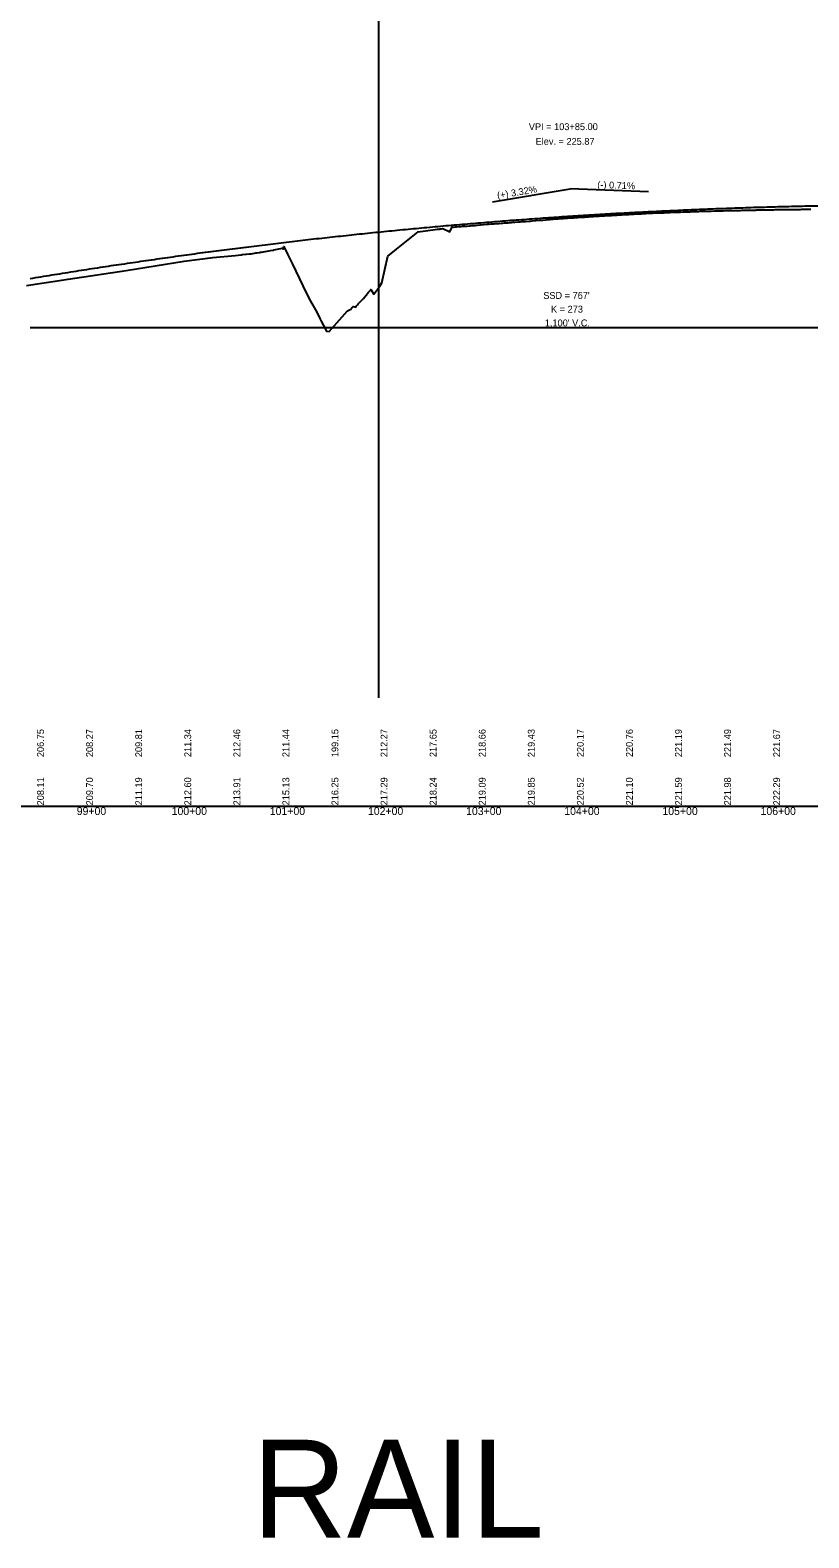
# Model space of a CAD drawing. Extents: x 1838386 to 1955906, y 719739 to 834437.
# Drawn here: x 1887198 to 1887991, y 824887 to 826424 of the extents above; entities that cross this region are included whole.
import ezdxf

# ---------------------------------------------------------------- set-up
doc = ezdxf.new("R2010")
doc.units = 0
for name, color, linetype in [('RD_DDB_GradeTX', 7, 'Continuous'), ('RD_DDB_Profile_EX', 7, 'Continuous'), ('RD_DDB_Profile_Lbl', 7, 'Continuous'), ('RD_DDB_Profile_PR', 7, 'Continuous'), ('RD_DDB_StaTX', 7, 'Continuous'), ('RD_DDB_StripGrade', 7, 'Continuous'), ('RD_DDB_VCLbl', 7, 'Continuous'), ('RD_GPK_Profile_Cell', 7, 'Continuous'), ('RD_Sketch1', 7, 'Continuous')]:
    doc.layers.add(name, color=color, linetype=linetype)

msp = doc.modelspace()

# ---------------------------------------------------------------- linework, layer by layer
at = {"layer": 'RD_DDB_GradeTX'}
for p in [(1887669.2, 826249.4), (1887828, 826259.6)]:
    msp.add_line(p, (1887748.1, 826262.5), dxfattribs=at)
at = {"layer": 'RD_DDB_Profile_EX'}
for points in [[(1887899.9, 826240.2), (1887902.4, 826240.3), (1887904.1, 826240.3), (1887905.9, 826240.4), (1887907.6, 826240.4), (1887909.6, 826240.5), (1887912, 826240.5), (1887912.9, 826240.6), (1887914, 826240.6), (1887916.6, 826240.6), (1887918.2, 826240.7), (1887920.1, 826240.7), (1887921.8, 826240.7), (1887923.5, 826240.8), (1887926.9, 826240.9), (1887927.3, 826240.9), (1887930.4, 826240.9), (1887931, 826240.9), (1887934.2, 826241), (1887935.9, 826241), (1887937.4, 826241), (1887937.9, 826241.1), (1887940.9, 826241.1), (1887941.7, 826241.1), (1887944.9, 826241.2), (1887946.5, 826241.2), (1887947.9, 826241.2), (1887948.6, 826241.2), (1887951.5, 826241.3), (1887952.4, 826241.3), (1887954.9, 826241.3), (1887955.3, 826241.3), (1887955.6, 826241.3), (1887957.1, 826241.4), (1887958.5, 826241.4), (1887959.3, 826241.4), (1887962, 826241.4), (1887963, 826241.5), (1887964.2, 826241.5), (1887965.4, 826241.5), (1887965.9, 826241.5), (1887966.4, 826241.5), (1887967.7, 826241.5), (1887969, 826241.5), (1887969.9, 826241.6), (1887972.5, 826241.6), (1887973.7, 826241.6), (1887976, 826241.7), (1887977.2, 826241.7), (1887979.5, 826241.7), (1887980.6, 826241.7), (1887983, 826241.7), (1887984.4, 826241.8), (1887986.5, 826241.8), (1887987.8, 826241.8), (1887990, 826241.8), (1887990.7, 826241.8), (1887991.3, 826241.8), (1887993.5, 826241.8)], [(1887571.3, 826201.1), (1887593.4, 826218.7), (1887610.8, 826221.1), (1887612.9, 826221.4), (1887613.3, 826221.4), (1887614.8, 826221.6), (1887615.6, 826221.7), (1887616, 826221.8), (1887617.2, 826221.9), (1887618.4, 826222.1), (1887625.6, 826218.7), (1887628, 826223.8), (1887628.4, 826223.8), (1887629.4, 826223.7), (1887631.2, 826223.9), (1887632.3, 826224), (1887634.9, 826224.1), (1887635.8, 826224.2), (1887637.1, 826224.3), (1887638.7, 826224.4), (1887639, 826224.4), (1887639.3, 826224.4), (1887641.9, 826224.7), (1887642.8, 826224.7), (1887645.8, 826225), (1887646.3, 826225), (1887649, 826225.2), (1887649.4, 826225.3), (1887649.8, 826225.3), (1887651.3, 826225.4), (1887652.8, 826225.6), (1887653.4, 826225.6), (1887656.3, 826225.9), (1887656.9, 826226), (1887660.4, 826226.2), (1887663.9, 826226.5), (1887665.4, 826226.6), (1887667.4, 826226.8), (1887670.9, 826227), (1887674.4, 826227.3), (1887676, 826227.4), (1887677.8, 826227.5), (1887679.6, 826227.6), (1887681.4, 826227.8), (1887683.1, 826227.9), (1887685.1, 826228.1), (1887686.4, 826228.2), (1887688.4, 826228.3), (1887690.2, 826228.5), (1887692, 826228.6), (1887695.5, 826228.9), (1887697.3, 826229), (1887699, 826229.2), (1887702.7, 826229.4), (1887706.2, 826229.7), (1887707.9, 826229.8), (1887709.6, 826230), (1887713, 826230.2), (1887713.4, 826230.3), (1887716.9, 826230.6), (1887718.5, 826230.7), (1887720, 826230.8), (1887720.3, 826230.8), (1887723.5, 826231.1), (1887723.8, 826231.1), (1887724.1, 826231.2), (1887727.3, 826231.4), (1887727.6, 826231.5), (1887729.1, 826231.6), (1887730.5, 826231.7), (1887731, 826231.8), (1887734, 826232), (1887734.8, 826232), (1887736.1, 826232.1), (1887737.6, 826232.3), (1887738, 826232.3), (1887738.5, 826232.3), (1887741, 826232.5), (1887741.4, 826232.5), (1887741.7, 826232.6), (1887743.2, 826232.6), (1887744.5, 826232.7), (1887745.4, 826232.8), (1887746.7, 826232.9), (1887748, 826233), (1887749.2, 826233.1), (1887751.5, 826233.2), (1887752, 826233.2), (1887752.4, 826233.3), (1887753.8, 826233.4), (1887755.1, 826233.4), (1887756.1, 826233.5), (1887757.3, 826233.6), (1887758.6, 826233.7), (1887759.9, 826233.8), (1887762.1, 826233.9), (1887762.6, 826233.9), (1887763.1, 826234), (1887764.4, 826234.1), (1887765.6, 826234.1), (1887766.8, 826234.2)], [(1887766.8, 826234.2), (1887769.1, 826234.4), (1887770.5, 826234.5), (1887771.5, 826234.5), (1887772.6, 826234.6), (1887773.4, 826234.6), (1887774.1, 826234.7), (1887776.1, 826234.8), (1887776.7, 826234.8), (1887777.4, 826234.9), (1887778.6, 826235), (1887779.6, 826235), (1887781.1, 826235.1), (1887782.1, 826235.2), (1887783.1, 826235.2), (1887784.8, 826235.3), (1887786.6, 826235.4), (1887788.2, 826235.5), (1887789.2, 826235.6), (1887790.1, 826235.6), (1887791, 826235.7), (1887791.7, 826235.7), (1887793.6, 826235.8), (1887795.4, 826235.9), (1887796.2, 826236), (1887797.1, 826236), (1887798, 826236.1), (1887799, 826236.1), (1887800.7, 826236.2), (1887802.3, 826236.3), (1887804.2, 826236.4), (1887805.1, 826236.5), (1887806.1, 826236.5), (1887807.7, 826236.6), (1887808.6, 826236.7), (1887809.7, 826236.8), (1887810.5, 826236.8), (1887811.2, 826236.8), (1887813, 826236.9), (1887814.7, 826237), (1887815.7, 826237), (1887816.7, 826237.1), (1887817.4, 826237.2), (1887818.2, 826237.2), (1887820.5, 826237.3), (1887821.7, 826237.4), (1887822.7, 826237.4), (1887823.8, 826237.5), (1887824.6, 826237.5), (1887825.2, 826237.5), (1887827.4, 826237.7), (1887828.7, 826237.7), (1887831.1, 826237.8), (1887831.6, 826237.9), (1887832.2, 826237.9), (1887834.6, 826238), (1887835.1, 826238), (1887835.7, 826238), (1887838, 826238.1), (1887839.2, 826238.1), (1887841.8, 826238.2), (1887842.2, 826238.3), (1887842.7, 826238.3), (1887844, 826238.3), (1887845.3, 826238.4), (1887846.3, 826238.4), (1887847.5, 826238.5), (1887848.7, 826238.5), (1887849.8, 826238.6), (1887852.5, 826238.7), (1887852.8, 826238.7), (1887853.3, 826238.7), (1887855.9, 826238.8), (1887856.8, 826238.8), (1887858.1, 826238.9), (1887859.4, 826238.9), (1887860.3, 826239), (1887863.1, 826239.1), (1887863.8, 826239.1), (1887865.2, 826239.1), (1887866.8, 826239.2), (1887867.4, 826239.2), (1887870, 826239.3), (1887870.8, 826239.4), (1887873.8, 826239.4), (1887874.3, 826239.5), (1887877.3, 826239.6), (1887877.8, 826239.6), (1887879.4, 826239.6), (1887880.8, 826239.7), (1887881.3, 826239.7), (1887884.8, 826239.8), (1887888, 826239.9), (1887888.3, 826239.9), (1887890, 826240), (1887891.4, 826240), (1887891.8, 826240), (1887895.3, 826240.1), (1887897, 826240.1), (1887899, 826240.2), (1887899.9, 826240.2)], [(1887194.3, 826164), (1887236.7, 826170.5), (1887295.9, 826179.5), (1887355.1, 826188.8), (1887384, 826192.5), (1887406.8, 826194.7), (1887412.9, 826195.4), (1887413.9, 826195.5), (1887414.9, 826195.6), (1887417.5, 826195.9), (1887418.4, 826196), (1887421.2, 826196.2), (1887421.5, 826196.3), (1887421.9, 826196.3), (1887423.3, 826196.4), (1887424.6, 826196.6), (1887425, 826196.7), (1887425.4, 826196.7), (1887428, 826197.2), (1887428.5, 826197.3), (1887428.9, 826197.3), (1887431.9, 826197.8), (1887432.4, 826197.9), (1887433.8, 826198.1), (1887435.3, 826198.3), (1887435.9, 826198.4), (1887437.4, 826198.7), (1887439.4, 826199), (1887442.9, 826199.7), (1887445.8, 826200.2), (1887446.4, 826200.4), (1887448, 826200.7), (1887450, 826201.1), (1887451.5, 826201.4), (1887453.5, 826201.8), (1887454.9, 826202.1), (1887455.6, 826202.3), (1887455.8, 826201.1), (1887456.1, 826202.2), (1887456.5, 826203.7), (1887460.1, 826196), (1887465.3, 826185.9), (1887475.8, 826163.6), (1887482.3, 826150.5), (1887490, 826136.7), (1887493.2, 826130.5), (1887494.4, 826127.8), (1887496.9, 826123.3), (1887500.1, 826117.5), (1887502.7, 826117.2), (1887515.8, 826132), (1887521, 826137.8), (1887521.4, 826138.2), (1887524.7, 826139.9), (1887525.9, 826141.2), (1887526.7, 826142.2), (1887527.1, 826142.6), (1887529.7, 826142.1), (1887530.6, 826143.3), (1887531.6, 826144.4), (1887532.4, 826145.4), (1887537.7, 826150.9), (1887540.5, 826154.3), (1887542.9, 826157.2), (1887544.5, 826159.1), (1887545.2, 826160), (1887548.3, 826155.1), (1887550.2, 826157.9), (1887554.3, 826163.5), (1887556.5, 826166.7), (1887562.4, 826193.9), (1887571.3, 826201.1)]]:
    msp.add_lwpolyline(points, dxfattribs=at)
at = {"layer": 'RD_DDB_Profile_PR'}
msp.add_spline([(1887198.1, 826171.2), (1887220.1, 826174.8), (1887242.1, 826178.3), (1887264.1, 826181.8), (1887286.1, 826185.1), (1887308.1, 826188.3), (1887330.1, 826191.5), (1887352.1, 826194.6), (1887374.1, 826197.6), (1887396.1, 826200.5), (1887418.1, 826203.3), (1887440.1, 826206), (1887462.1, 826208.6), (1887484.1, 826211.2), (1887506.1, 826213.6), (1887528.1, 826216), (1887550.1, 826218.3), (1887572.1, 826220.5), (1887594.1, 826222.6), (1887616.1, 826224.6), (1887638.1, 826226.5), (1887660.1, 826228.3), (1887682.1, 826230.1), (1887704.1, 826231.7), (1887726.1, 826233.3), (1887748.1, 826234.8), (1887770.1, 826236.2), (1887792.1, 826237.5), (1887814.1, 826238.7), (1887836.1, 826239.8), (1887858.1, 826240.8), (1887880.1, 826241.8), (1887902.1, 826242.6), (1887924.1, 826243.4), (1887946.1, 826244.1), (1887968.1, 826244.7), (1887990.1, 826245.2), (1888012.1, 826245.6), (1888034.1, 826245.9), (1888056.1, 826246.2), (1888078.1, 826246.3), (1888100.1, 826246.4), (1888122.1, 826246.3), (1888144.1, 826246.2), (1888166.1, 826246), (1888188.1, 826245.7), (1888210.1, 826245.3), (1888232.1, 826244.9), (1888254.1, 826244.3), (1888276.1, 826243.7), (1888298.1, 826242.9)], degree=3, dxfattribs=at)
at = {"layer": 'RD_DDB_VCLbl'}
msp.add_line((1887198.1, 826121.2), (1888298.1, 826121.2), dxfattribs=at)
at = {"layer": 'RD_GPK_Profile_Cell'}
msp.add_line((1878363.1, 825633.1), (1904963.1, 825633.1), dxfattribs=at)
at = {"layer": 'RD_Sketch1'}
msp.add_line((1887553.3, 825743.6), (1887553.3, 827268.6), dxfattribs=at)

# ---------------------------------------------------------------- texts
at = {"layer": 'RD_DDB_GradeTX'}
for s, rotation, p in [('(+) 3.32%', 9.4229, (1887674.4, 826252.3)), ('(-) 0.71%', 357.9629, (1887775.8, 826263.5))]:
    msp.add_text(s, height=7, rotation=rotation, dxfattribs=at).set_placement(p)
at = {"layer": 'RD_DDB_Profile_Lbl'}
for s, p in [('VPI = 103+85.00', (1887706.1, 826322.5)), ('Elev. = 225.87', (1887713, 826307.5))]:
    msp.add_text(s, height=7, dxfattribs=at).set_placement(p)
at = {"layer": 'RD_DDB_StaTX'}
for s, p in [('99+00', (1887245.5, 825624.1)), ('100+00', (1887342.2, 825624.1)), ('101+00', (1887442.2, 825624.1)), ('102+00', (1887542.2, 825624.1)), ('103+00', (1887642.2, 825624.1)), ('104+00', (1887742.2, 825624.1)), ('105+00', (1887842.2, 825624.1)), ('106+00', (1887942.2, 825624.1))]:
    msp.add_text(s, height=8, dxfattribs=at).set_placement(p)
at = {"layer": 'RD_DDB_StripGrade'}
for s, p in [('206.75', (1887212.1, 825683.1)), ('208.27', (1887262.1, 825683.1)), ('209.81', (1887312.1, 825683.1)), ('211.34', (1887362.1, 825683.1)), ('212.46', (1887412.1, 825683.1)), ('211.44', (1887462.1, 825683.1)), ('199.15', (1887512.1, 825683.1)), ('212.27', (1887562.1, 825683.1)), ('217.65', (1887612.1, 825683.1)), ('218.66', (1887662.1, 825683.1)), ('219.43', (1887712.1, 825683.1)), ('220.17', (1887762.1, 825683.1)), ('220.76', (1887812.1, 825683.1)), ('221.19', (1887862.1, 825683.1)), ('221.49', (1887912.1, 825683.1)), ('221.67', (1887962.1, 825683.1)), ('208.11', (1887212.1, 825633.9)), ('209.70', (1887262.1, 825633.9)), ('211.19', (1887312.1, 825633.9)), ('212.60', (1887362.1, 825633.9)), ('213.91', (1887412.1, 825633.9)), ('215.13', (1887462.1, 825633.9)), ('216.25', (1887512.1, 825633.9)), ('217.29', (1887562.1, 825633.9)), ('218.24', (1887612.1, 825633.9)), ('219.09', (1887662.1, 825633.9)), ('219.85', (1887712.1, 825633.9)), ('220.52', (1887762.1, 825633.9)), ('221.10', (1887812.1, 825633.9)), ('221.59', (1887862.1, 825633.9)), ('221.98', (1887912.1, 825633.9)), ('222.29', (1887962.1, 825633.9))]:
    msp.add_text(s, height=7, rotation=90, dxfattribs=at).set_placement(p)
at = {"layer": 'RD_DDB_VCLbl'}
for s, p in [("SSD = 767'", (1887720.8, 826150.4)), ('K = 273', (1887728.7, 826136.4)), ("1,100' V.C.", (1887722.4, 826122.4))]:
    msp.add_text(s, height=7, dxfattribs=at).set_placement(p)
at = {"layer": 'RD_Sketch1'}
msp.add_text('RAIL', height=100, dxfattribs=at).set_placement((1887424.2, 824887))

doc.saveas('drawing.dxf')
